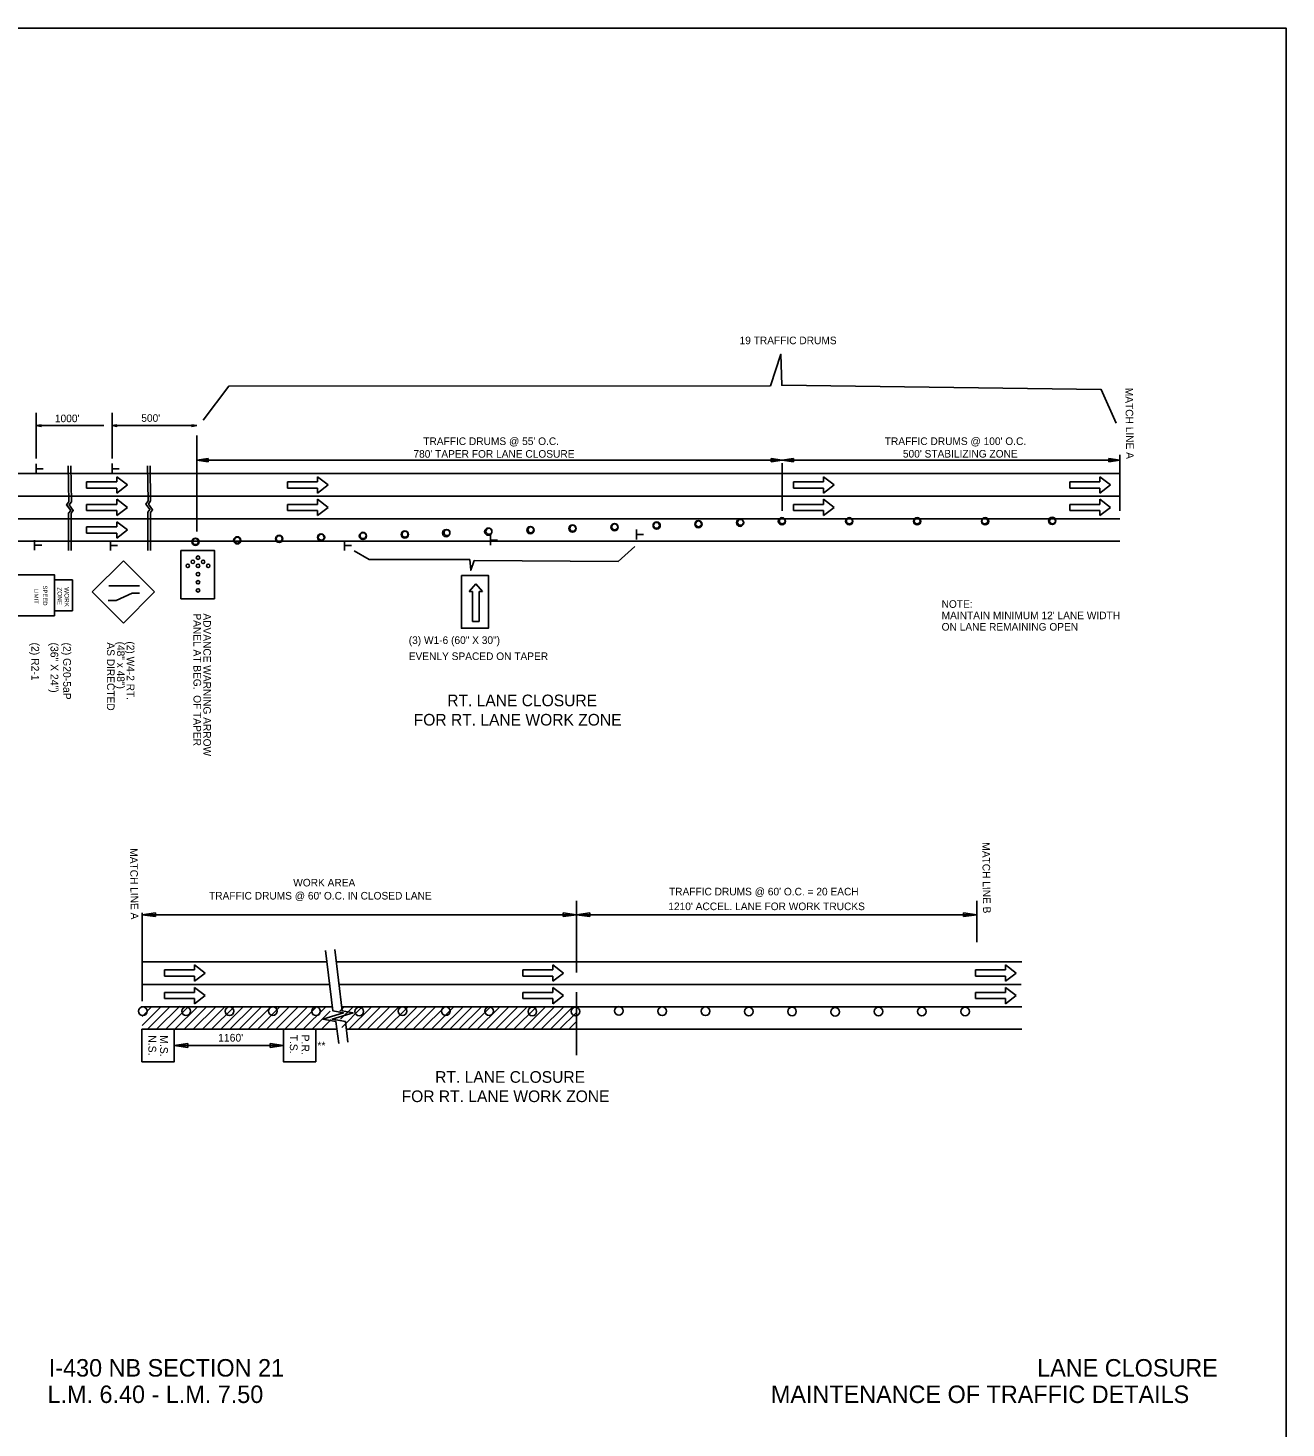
# Model space of a CAD drawing. Extents: x -100 to 745, y -1581 to -107.
# Drawn here: x 647.6 to 744.8, y -374.9 to -266.8 of the extents above; entities that cross this region are included whole.
import ezdxf

# ---------------------------------------------------------------- set-up
doc = ezdxf.new("R2010")
doc.units = 0
for name, color, linetype in [('Default', 7, 'Continuous'), ('R_Border', 7, 'Continuous'), ('R_Detour Annot', 7, 'Continuous'), ('R_Proposed Road', 7, 'Continuous'), ('R_ROW', 7, 'Continuous')]:
    doc.layers.add(name, color=color, linetype=linetype)

msp = doc.modelspace()

# ---------------------------------------------------------------- linework, layer by layer
at = {"layer": 'Default'}
for p, q in [((648.28, -296.5), (648.28, -300.02)), ((654.13, -296.5), (654.13, -300.02)), ((648.65, -297.43), (648.28, -297.48)), ((648.28, -297.48), (653.5, -297.48)), ((648.65, -297.54), (648.28, -297.48)), ((648.65, -297.44), (648.34, -297.48)), ((648.65, -297.53), (648.34, -297.48)), ((648.65, -297.45), (648.4, -297.48)), ((648.65, -297.52), (648.4, -297.48)), ((648.65, -297.45), (648.47, -297.48)), ((648.65, -297.51), (648.47, -297.48)), ((648.65, -297.46), (648.53, -297.48)), ((648.65, -297.5), (648.53, -297.48)), ((648.65, -297.47), (648.59, -297.48)), ((648.65, -297.49), (648.59, -297.48)), ((648.65, -297.54), (648.65, -297.43)), ((654.5, -297.43), (654.13, -297.48)), ((654.13, -297.48), (660.68, -297.48)), ((654.5, -297.54), (654.13, -297.48)), ((654.5, -297.44), (654.19, -297.48)), ((654.5, -297.53), (654.19, -297.48)), ((654.5, -297.45), (654.25, -297.48)), ((654.5, -297.52), (654.25, -297.48)), ((654.5, -297.45), (654.32, -297.48)), ((654.5, -297.51), (654.32, -297.48)), ((654.5, -297.46), (654.38, -297.48)), ((654.5, -297.5), (654.38, -297.48)), ((654.5, -297.47), (654.44, -297.48)), ((654.5, -297.49), (654.44, -297.48)), ((654.5, -297.54), (654.5, -297.43)), ((660.3, -297.43), (660.68, -297.48)), ((660.3, -297.43), (660.3, -297.54)), ((660.3, -297.44), (660.61, -297.48)), ((660.3, -297.45), (660.55, -297.48)), ((660.3, -297.45), (660.49, -297.48)), ((660.3, -297.46), (660.42, -297.48)), ((660.3, -297.47), (660.36, -297.48)), ((660.3, -297.54), (660.68, -297.48)), ((660.3, -297.5), (660.42, -297.48)), ((660.3, -297.52), (660.55, -297.48)), ((660.3, -297.53), (660.61, -297.48)), ((660.3, -297.51), (660.49, -297.48)), ((660.3, -297.49), (660.36, -297.48)), ((660.68, -298.24), (660.68, -305.66)), ((648.28, -301.22), (648.28, -300.44)), ((654.13, -301.2), (654.13, -300.42)), ((660.68, -300.15), (661.54, -300.02)), ((705.88, -300.15), (660.68, -300.15)), ((661.54, -300.28), (660.68, -300.15)), ((661.54, -300.02), (661.54, -300.28)), ((705.01, -300.28), (705.01, -300.02)), ((705.01, -300.02), (705.88, -300.15)), ((705.88, -300.15), (705.01, -300.28)), ((705.88, -300.15), (706.75, -300.02)), ((731.95, -300.15), (705.88, -300.15)), ((706.75, -300.28), (705.88, -300.15)), ((705.88, -300.39), (705.88, -304.05)), ((706.75, -300.02), (706.75, -300.28)), ((731.08, -300.28), (731.08, -300.02)), ((731.08, -300.02), (731.95, -300.15)), ((731.95, -300.15), (731.08, -300.28)), ((731.95, -299.74), (731.95, -304.05)), ((644.68, -301.19), (660.68, -301.19)), ((648.29, -300.83), (648.82, -300.83)), ((654.14, -300.81), (654.67, -300.81)), ((654.5, -301.43), (654.5, -301.83)), ((654.5, -301.43), (655.32, -302.06)), ((660.68, -300.52), (660.68, -304.05)), ((660.68, -301.19), (731.95, -301.19)), ((669.99, -301.43), (669.99, -301.83)), ((669.99, -301.43), (670.81, -302.06)), ((709.07, -301.43), (709.07, -301.83)), ((709.07, -301.43), (709.89, -302.06)), ((730.39, -301.43), (730.39, -301.83)), ((730.39, -301.43), (731.21, -302.06)), ((654.5, -301.83), (652.17, -301.83)), ((652.17, -301.83), (652.17, -302.3)), ((654.5, -302.3), (652.17, -302.3)), ((655.32, -302.06), (654.5, -302.7)), ((654.5, -302.3), (654.5, -302.7)), ((669.99, -301.83), (667.67, -301.83)), ((667.67, -301.83), (667.67, -302.3)), ((669.99, -302.3), (667.67, -302.3)), ((670.81, -302.06), (669.99, -302.7)), ((669.99, -302.3), (669.99, -302.7)), ((709.07, -301.83), (706.75, -301.83)), ((706.75, -301.83), (706.75, -302.3)), ((709.07, -302.3), (706.75, -302.3)), ((709.89, -302.06), (709.07, -302.7)), ((709.07, -302.3), (709.07, -302.7)), ((730.39, -301.83), (728.07, -301.83)), ((728.07, -301.83), (728.07, -302.3)), ((730.39, -302.3), (728.07, -302.3)), ((731.21, -302.06), (730.39, -302.7)), ((730.39, -302.3), (730.39, -302.7)), ((644.68, -302.93), (660.68, -302.93)), ((654.5, -303.57), (652.17, -303.57)), ((652.17, -303.57), (652.17, -304.04)), ((654.5, -303.17), (654.5, -303.57)), ((654.5, -303.17), (655.32, -303.8)), ((660.68, -302.93), (731.95, -302.93)), ((669.99, -303.57), (667.67, -303.57)), ((667.67, -303.57), (667.67, -304.04)), ((669.99, -303.17), (669.99, -303.57)), ((669.99, -303.17), (670.81, -303.8)), ((709.07, -303.57), (706.75, -303.57)), ((706.75, -303.57), (706.75, -304.04)), ((709.07, -303.17), (709.07, -303.57)), ((709.07, -303.17), (709.89, -303.8)), ((730.39, -303.57), (728.07, -303.57)), ((728.07, -303.57), (728.07, -304.04)), ((730.39, -303.17), (730.39, -303.57)), ((730.39, -303.17), (731.21, -303.8)), ((644.68, -304.67), (660.68, -304.67)), ((654.5, -304.04), (652.17, -304.04)), ((655.32, -303.8), (654.5, -304.43)), ((654.5, -304.04), (654.5, -304.43)), ((660.68, -304.67), (731.95, -304.67)), ((669.99, -304.04), (667.67, -304.04)), ((670.81, -303.8), (669.99, -304.43)), ((669.99, -304.04), (669.99, -304.43)), ((709.07, -304.04), (706.75, -304.04)), ((709.89, -303.8), (709.07, -304.43)), ((709.07, -304.04), (709.07, -304.43)), ((730.39, -304.04), (728.07, -304.04)), ((731.21, -303.8), (730.39, -304.43)), ((730.39, -304.04), (730.39, -304.43)), ((654.5, -305.3), (652.17, -305.3)), ((652.17, -305.3), (652.17, -305.78)), ((654.5, -305.78), (652.17, -305.78)), ((654.5, -304.91), (654.5, -305.3)), ((654.5, -304.91), (655.32, -305.54)), ((655.32, -305.54), (654.5, -306.17)), ((654.5, -305.78), (654.5, -306.17)), ((694.62, -306.28), (694.62, -305.5)), ((644.68, -306.41), (660.68, -306.41)), ((648.15, -307.11), (648.15, -306.32)), ((648.16, -306.72), (648.7, -306.72)), ((654, -307.13), (654, -306.35)), ((654.01, -306.74), (654.55, -306.74)), ((660.68, -306.41), (731.95, -306.41)), ((672.08, -307.13), (672.08, -306.35)), ((672.09, -306.74), (672.62, -306.74)), ((683.35, -306.71), (683.35, -305.92)), ((683.36, -306.32), (683.89, -306.32)), ((694.63, -305.89), (695.16, -305.89)), ((655.01, -307.91), (652.6, -310.32)), ((655.01, -307.91), (657.42, -310.32)), ((653.89, -309.86), (656.26, -309.86)), ((681.7, -310.28), (682.21, -309.71)), ((682.21, -309.71), (682.73, -310.28)), ((652.6, -310.32), (655.01, -312.73)), ((653.84, -310.98), (654.45, -310.98)), ((654.45, -310.98), (655.68, -310.42)), ((657.42, -310.32), (655.01, -312.73)), ((655.68, -310.42), (656.26, -310.42)), ((681.95, -310.28), (681.7, -310.28)), ((681.95, -312.61), (681.95, -310.28)), ((682.47, -312.61), (682.47, -310.28)), ((682.47, -310.28), (682.73, -310.28)), ((681.95, -312.61), (682.47, -312.61)), ((689.99, -334.16), (689.99, -339.7)), ((720.9, -334.16), (720.9, -337.35)), ((656.46, -335.09), (656.46, -340.2)), ((656.46, -335.24), (657.49, -335.09)), ((689.99, -335.24), (656.46, -335.24)), ((657.49, -335.39), (656.46, -335.24)), ((656.46, -335.9), (656.46, -341.93)), ((657.49, -335.09), (657.49, -335.39)), ((688.96, -335.39), (688.96, -335.09)), ((688.96, -335.09), (689.99, -335.24)), ((689.99, -335.24), (688.96, -335.39)), ((689.99, -335.24), (691.02, -335.09)), ((720.9, -335.24), (689.99, -335.24)), ((691.02, -335.39), (689.99, -335.24)), ((691.02, -335.09), (691.02, -335.39)), ((719.87, -335.39), (719.87, -335.09)), ((719.87, -335.09), (720.9, -335.24)), ((720.9, -335.24), (719.87, -335.39)), ((656.46, -336.83), (656.46, -341.93)), ((656.46, -336.83), (656.46, -341.93)), ((656.46, -338.88), (670.71, -338.88)), ((660.5, -339.11), (660.5, -339.51)), ((660.5, -339.11), (661.32, -339.75)), ((671.44, -338.88), (689.99, -338.88)), ((688.17, -339.11), (688.17, -339.51)), ((688.17, -339.11), (688.99, -339.75)), ((689.99, -338.88), (724.38, -338.88)), ((723.12, -339.11), (723.12, -339.51)), ((723.12, -339.11), (723.94, -339.75)), ((660.5, -339.51), (658.17, -339.51)), ((658.17, -339.51), (658.17, -339.98)), ((660.5, -339.98), (658.17, -339.98)), ((661.32, -339.75), (660.5, -340.38)), ((660.5, -339.98), (660.5, -340.38)), ((688.17, -339.51), (685.85, -339.51)), ((685.85, -339.51), (685.85, -339.98)), ((688.17, -339.98), (685.85, -339.98)), ((688.99, -339.75), (688.17, -340.38)), ((688.17, -339.98), (688.17, -340.38)), ((723.12, -339.51), (720.79, -339.51)), ((720.79, -339.51), (720.79, -339.98)), ((723.12, -339.98), (720.79, -339.98)), ((723.94, -339.75), (723.12, -340.38)), ((723.12, -339.98), (723.12, -340.38)), ((656.46, -340.62), (670.93, -340.62)), ((660.5, -341.25), (658.17, -341.25)), ((658.17, -341.25), (658.17, -341.72)), ((660.5, -340.85), (660.5, -341.25)), ((660.5, -340.85), (661.32, -341.49)), ((661.32, -341.49), (660.5, -342.12)), ((671.65, -340.62), (689.94, -340.62)), ((688.17, -341.25), (685.85, -341.25)), ((685.85, -341.25), (685.85, -341.72)), ((688.17, -340.85), (688.17, -341.25)), ((688.17, -340.85), (688.99, -341.49)), ((688.99, -341.49), (688.17, -342.12)), ((689.94, -340.62), (724.33, -340.62)), ((723.12, -341.25), (720.79, -341.25)), ((720.79, -341.25), (720.79, -341.72)), ((723.12, -340.85), (723.12, -341.25)), ((723.12, -340.85), (723.94, -341.49)), ((723.94, -341.49), (723.12, -342.12)), ((656.39, -342.35), (671.08, -342.35)), ((656.46, -343.79), (657.9, -342.35)), ((656.46, -343.09), (657.19, -342.35)), ((656.87, -344.09), (658.6, -342.35)), ((657.57, -344.09), (659.37, -342.3)), ((660.5, -341.72), (658.17, -341.72)), ((658.28, -344.09), (660.02, -342.35)), ((658.99, -344.09), (660.73, -342.35)), ((659.69, -344.09), (661.43, -342.35)), ((660.4, -344.09), (662.14, -342.35)), ((660.5, -341.72), (660.5, -342.12)), ((661.11, -344.09), (662.85, -342.35)), ((661.82, -344.09), (663.55, -342.35)), ((662.52, -344.09), (664.26, -342.35)), ((663.23, -344.09), (664.97, -342.35)), ((663.94, -344.09), (665.68, -342.35)), ((664.64, -344.09), (666.38, -342.35)), ((665.35, -344.09), (667.09, -342.35)), ((666.06, -344.09), (667.8, -342.35)), ((666.77, -344.09), (668.5, -342.35)), ((667.47, -344.09), (669.21, -342.35)), ((668.18, -344.09), (669.92, -342.35)), ((668.89, -344.09), (670.63, -342.35)), ((671.71, -342.69), (672.04, -342.35)), ((671.78, -343.32), (672.75, -342.35)), ((671.86, -343.95), (673.45, -342.35)), ((671.87, -342.35), (689.99, -342.35)), ((672.42, -344.09), (674.16, -342.35)), ((673.13, -344.09), (674.87, -342.35)), ((673.84, -344.09), (675.58, -342.35)), ((674.54, -344.09), (676.28, -342.35)), ((675.25, -344.09), (676.99, -342.35)), ((675.96, -344.09), (677.7, -342.35)), ((676.67, -344.09), (678.4, -342.35)), ((677.37, -344.09), (679.11, -342.35)), ((678.08, -344.09), (679.82, -342.35)), ((678.79, -344.09), (680.52, -342.35)), ((679.49, -344.09), (681.23, -342.35)), ((680.2, -344.09), (681.94, -342.35)), ((680.91, -344.09), (682.65, -342.35)), ((681.61, -344.09), (683.35, -342.35)), ((682.32, -344.09), (684.06, -342.35)), ((683.03, -344.09), (684.77, -342.35)), ((683.74, -344.09), (685.47, -342.35)), ((684.44, -344.09), (686.18, -342.35)), ((685.15, -344.09), (686.89, -342.35)), ((688.17, -341.72), (685.85, -341.72)), ((685.86, -344.09), (687.6, -342.35)), ((686.56, -344.09), (688.3, -342.35)), ((687.27, -344.09), (689.01, -342.35)), ((687.98, -344.09), (689.72, -342.35)), ((688.17, -341.72), (688.17, -342.12)), ((689.99, -342.35), (724.38, -342.35)), ((723.12, -341.72), (720.79, -341.72)), ((723.12, -341.72), (723.12, -342.12)), ((669.59, -344.09), (670.98, -342.7)), ((670.3, -344.09), (671.06, -343.34)), ((688.69, -344.09), (689.99, -342.79)), ((689.39, -344.09), (689.99, -343.49)), ((656.44, -344.09), (671.5, -344.09)), ((672.26, -344.09), (689.99, -344.09)), ((689.99, -344.09), (724.38, -344.09)), ((658.94, -345.34), (659.97, -345.19)), ((667.36, -345.34), (658.94, -345.34)), ((659.97, -345.5), (658.94, -345.34)), ((659.97, -345.19), (659.97, -345.5)), ((666.33, -345.5), (666.33, -345.19)), ((666.33, -345.19), (667.36, -345.34)), ((667.36, -345.34), (666.33, -345.5))]:
    msp.add_line(p, q, dxfattribs=at)
for points in [[(661.16, -297.07), (663.14, -294.45), (704.96, -294.4), (705.77, -291.98), (705.84, -294.37), (730.51, -294.7), (731.65, -297.3)], [(650.74, -300.58), (650.79, -303.36), (650.62, -303.6), (650.94, -304.03), (650.77, -304.23), (650.77, -307.12)], [(650.94, -300.58), (650.99, -303.37), (650.82, -303.61), (651.14, -304.04), (650.97, -304.24), (650.97, -307.12)], [(656.87, -300.58), (656.91, -303.29), (656.75, -303.54), (657.06, -303.97), (656.9, -304.17), (656.9, -307.12)], [(657.07, -300.58), (657.11, -303.3), (656.95, -303.54), (657.26, -303.98), (657.1, -304.18), (657.1, -307.12)], [(672.83, -307.15), (673.99, -307.83), (681.75, -307.83), (681.82, -308.65), (682.09, -307.9), (693.2, -307.97), (694.49, -306.81)], [(670.6, -338.01), (671.18, -342.67), (672.01, -342.82), (670.41, -343.3), (671.42, -343.5), (671.63, -345.18)], [(671.32, -337.92), (671.91, -342.67), (672.74, -342.82), (671.13, -343.3), (672.15, -343.5), (672.34, -345.08)]]:
    msp.add_lwpolyline(points, dxfattribs=at)
for points in [[(659.45, -307.12), (659.45, -310.85), (662.03, -310.85), (662.03, -307.12)], [(649.68, -312.17), (646.27, -312.17), (646.27, -309), (649.68, -309)], [(681.1, -309.05), (681.1, -313.13), (683.19, -313.13), (683.19, -309.05)], [(651.07, -311.78), (649.68, -311.78), (649.68, -309.4), (651.07, -309.4)], [(656.44, -344.09), (658.94, -344.09), (658.94, -346.59), (656.44, -346.59)], [(667.36, -344.09), (669.86, -344.09), (669.86, -346.59), (667.36, -346.59)]]:
    msp.add_lwpolyline(points, close=True, dxfattribs=at)
for centre, radius in [((702.62, -304.98), 0.281), ((702.65, -304.95), 0.229), ((705.85, -304.87), 0.281), ((705.87, -304.84), 0.229), ((705.88, -304.84), 0.229), ((711.05, -304.87), 0.281), ((711.06, -304.84), 0.229), ((716.29, -304.87), 0.281), ((716.29, -304.84), 0.229), ((721.54, -304.87), 0.281), ((721.51, -304.84), 0.229), ((726.72, -304.84), 0.281), ((726.74, -304.84), 0.229), ((670.27, -306.11), 0.281), ((670.28, -306.1), 0.229), ((673.5, -306), 0.281), ((673.51, -305.98), 0.229), ((676.74, -305.89), 0.281), ((676.75, -305.87), 0.229), ((679.93, -305.78), 0.281), ((679.99, -305.75), 0.229), ((683.18, -305.67), 0.281), ((683.23, -305.64), 0.229), ((686.43, -305.55), 0.281), ((686.46, -305.53), 0.229), ((689.68, -305.43), 0.281), ((689.7, -305.41), 0.229), ((692.93, -305.32), 0.281), ((692.94, -305.3), 0.229), ((696.18, -305.2), 0.281), ((696.17, -305.18), 0.229), ((699.4, -305.09), 0.281), ((699.41, -305.07), 0.229), ((660.57, -306.45), 0.281), ((660.56, -306.44), 0.229), ((660.57, -306.44), 0.229), ((663.8, -306.34), 0.281), ((663.8, -306.33), 0.229), ((667.04, -306.23), 0.281), ((667.04, -306.21), 0.229), ((660.37, -308), 0.131), ((660.77, -307.68), 0.131), ((661.16, -308), 0.131), ((659.98, -308.31), 0.131), ((660.77, -308.31), 0.131), ((660.77, -308.95), 0.131), ((661.56, -308.31), 0.131), ((660.77, -309.58), 0.131), ((660.77, -310.21), 0.131), ((656.51, -342.7), 0.333), ((659.85, -342.7), 0.333), ((663.2, -342.7), 0.333), ((666.54, -342.68), 0.333), ((669.88, -342.7), 0.333), ((673.22, -342.71), 0.333), ((676.56, -342.69), 0.333), ((679.9, -342.69), 0.333), ((683.24, -342.69), 0.333), ((686.58, -342.71), 0.333), ((689.92, -342.72), 0.333), ((693.26, -342.67), 0.333), ((696.61, -342.7), 0.333), ((699.95, -342.7), 0.333), ((703.29, -342.72), 0.333), ((706.63, -342.71), 0.333), ((709.97, -342.74), 0.333), ((713.31, -342.72), 0.333), ((716.65, -342.72), 0.333), ((719.99, -342.71), 0.333)]:
    msp.add_circle(centre, radius, dxfattribs=at)
at = {"layer": 'R_Detour Annot'}
msp.add_line((689.99, -346.09), (689.99, -341.23), dxfattribs=at)
at = {"layer": 'R_Proposed Road'}
msp.add_lwpolyline([(574.77, -266.79), (574.77, -376.79), (744.77, -376.79), (744.77, -266.79)], close=True, dxfattribs=at)

# ---------------------------------------------------------------- texts
at = {"layer": 'Default'}
for s, height, p in [('19 TRAFFIC DRUMS', 0.5862, (702.58, -291.2)), ("1000'", 0.586, (649.72, -297.22)), ("500'", 0.586, (656.39, -297.19)), ("780' TAPER FOR LANE CLOSURE", 0.5862, (677.4, -299.96)), ("TRAFFIC DRUMS @ 55' O.C.", 0.5862, (678.16, -298.98)), ("TRAFFIC DRUMS @ 100' O.C.", 0.5862, (713.79, -298.98)), ("500' STABILIZING ZONE", 0.5862, (715.19, -299.95)), ('NOTE:', 0.586, (718.18, -311.55)), ("MAINTAIN MINIMUM 12' LANE WIDTH", 0.5862, (718.18, -312.43)), ('ON LANE REMAINING OPEN', 0.5862, (718.18, -313.31)), ('WORK AREA', 0.586, (668.12, -333.06)), ("TRAFFIC DRUMS @ 60' O.C. IN CLOSED LANE", 0.5862, (661.62, -334.07)), ("TRAFFIC DRUMS @ 60' O.C. = 20 EACH", 0.5862, (697.13, -333.75)), ("1210' ACCEL. LANE FOR WORK TRUCKS", 0.5862, (697.08, -334.89)), ("1160'", 0.6, (662.32, -345.04)), ('**', 0.6, (669.98, -345.64))]:
    msp.add_text(s, height=height, dxfattribs=at).set_placement(p)
for s, height, rotation, p in [('MATCH LINE A', 0.5862, 270.8059, (732.36, -294.57)), ('LIMIT', 0.33, 270, (648.12, -310.08)), ('SPEED', 0.33, 270, (648.8, -309.83)), ('ZONE', 0.354, 270.1004, (649.92, -309.97)), ('WORK', 0.354, 270.1004, (650.46, -309.96)), ('PANEL AT BEG.  OF TAPER', 0.5862, 270, (660.42, -311.98)), ('ADVANCE WARNING ARROW', 0.5862, 270, (661.18, -311.98)), ('(2) R2-1', 0.6, 270, (647.9, -314.23)), ('(36" X 24")', 0.6, 270, (649.38, -314.23)), ('(2) G20-5aP', 0.6, 270, (650.36, -314.23)), ('AS DIRECTED ', 0.5862, 270, (653.74, -314.22)), ('(48" x 48")', 0.5862, 270, (654.51, -314.16)), ('(2) W4-2 RT.', 0.5862, 270, (655.27, -314.14)), ('(3) W1-6 (60" X 30")', 0.5862, 0.0075, (677.04, -314.34)), ('EVENLY SPACED ON TAPER', 0.5862, 0.0075, (677.04, -315.58)), ('MATCH LINE A', 0.5862, 270.8059, (655.51, -330.12)), ('MATCH LINE B', 0.5862, 270.8059, (721.31, -329.66)), ('N.S.', 0.6, 270, (656.94, -344.55)), ('M.S.', 0.6, 270, (657.84, -344.55)), ('T.S.', 0.6, 270, (667.86, -344.5)), ('P.R.', 0.6, 270, (668.76, -344.5))]:
    msp.add_text(s, height=height, rotation=rotation, dxfattribs=at).set_placement(p)
at = {"layer": 'R_Border'}
for s, p in [('I-430 NB SECTION 21', (649.25, -370.9)), ('LANE CLOSURE', (725.56, -370.9)), ('L.M. 6.40 - L.M. 7.50', (649.15, -372.94)), ('MAINTENANCE OF TRAFFIC DETAILS', (705, -372.94))]:
    msp.add_text(s, height=1.35, dxfattribs=at).set_placement(p)
at = {"layer": 'R_ROW'}
for s, p in [('RT. LANE CLOSURE ', (680.01, -319.15)), ('FOR RT. LANE WORK ZONE', (677.42, -320.64)), ('RT. LANE CLOSURE ', (679.08, -348.22)), ('FOR RT. LANE WORK ZONE', (676.49, -349.71))]:
    msp.add_text(s, height=0.9, dxfattribs=at).set_placement(p)

doc.saveas('drawing.dxf')
